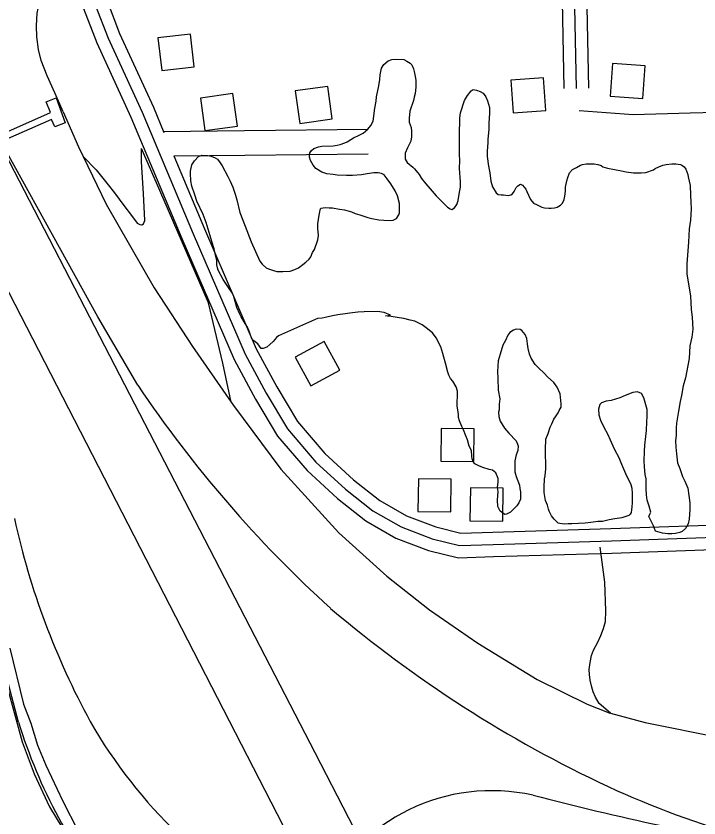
# Model space of a CAD drawing. Extents: x 3313442 to 3351311, y 721974 to 747360.
# Drawn here: x 3326081 to 3326915, y 740626 to 741605 of the extents above; entities that cross this region are included whole.
import ezdxf

# ---------------------------------------------------------------- set-up
doc = ezdxf.new("R2010")
doc.units = 0
for name, color, linetype in [('V-BLDG-OTLN', 7, 'Continuous'), ('V-BRDG-OTLN', 7, 'Continuous'), ('V-ROAD-CNTR', 7, 'Continuous'), ('V-SITE-VEGE', 7, 'Continuous'), ('V-TOPO-SHOR', 7, 'Continuous')]:
    doc.layers.add(name, color=color, linetype=linetype)

msp = doc.modelspace()

# ---------------------------------------------------------------- linework, layer by layer
at = {"layer": 'V-BLDG-OTLN'}
for points in [[(3326254.54, 741578.12), (3326259.12, 741538.38), (3326298.85, 741542.96), (3326294.27, 741582.7)], [(3326809.15, 741546.88), (3326806.28, 741506.99), (3326846.18, 741504.11), (3326849.05, 741544.01)], [(3326727.74, 741489.44), (3326724.99, 741529.35), (3326685.09, 741526.59), (3326687.84, 741486.69)], [(3326467.2, 741479.28), (3326461.68, 741518.9), (3326422.06, 741513.37), (3326427.58, 741473.76)], [(3326351.53, 741470.51), (3326346, 741510.13), (3326306.39, 741504.61), (3326311.91, 741464.99)], [(3326421.98, 741188.72), (3326441.07, 741153.57), (3326476.22, 741172.66), (3326457.13, 741207.81)], [(3326599.7, 741061.56), (3326639.7, 741061.07), (3326640.19, 741101.07), (3326600.19, 741101.56)], [(3326571.71, 741000.15), (3326611.71, 740999.66), (3326612.2, 741039.66), (3326572.21, 741040.15)], [(3326635.21, 740988.99), (3326675.21, 740988.5), (3326675.7, 741028.49), (3326635.7, 741028.98)]]:
    msp.add_lwpolyline(points, close=True, dxfattribs=at)
at = {"layer": 'V-BRDG-OTLN'}
msp.add_lwpolyline([(3325886.78, 741377.06), (3325888.25, 741380.55), (3325888.33, 741385.8), (3325994.29, 741429.94), (3326123.35, 741486.91), (3326118.11, 741500.07), (3326130.49, 741505.11), (3326141.21, 741474.64), (3326128.64, 741469.8), (3326124.61, 741478.64), (3325920.3, 741389.25)], close=True, dxfattribs=at)
at = {"layer": 'V-ROAD-CNTR'}
msp.add_line((3326138.79, 741487.77), (3326137.47, 741490.86), dxfattribs=at)
for points in [[(3325432.52, 742511.85), (3326465.05, 740504.49)], [(3326738.26, 742385.25), (3326743.09, 742193.17), (3326759.23, 741794.11), (3326764.75, 741516.49)], [(3326753.56, 742373.42), (3326758.08, 742193.67), (3326774.23, 741794.56), (3326779.74, 741516.79)], [(3326723.73, 742366.45), (3326728.1, 742192.68), (3326744.24, 741793.65), (3326749.75, 741516.19)], [(3326569.36, 740466.48), (3326446.26, 740705.79), (3326030.26, 741509.41), (3325629.63, 742267.04)], [(3326132.39, 742243.8), (3326141.75, 742245.99), (3326146.96, 741906.77), (3326153.25, 741741.4), (3326163.05, 741672.06), (3326178.11, 741618.67), (3326193.6, 741577.75), (3326235.2, 741487.5), (3326297.52, 741339.07), (3326360.82, 741192.16), (3326386.44, 741144.73), (3326412.63, 741101.07), (3326447.3, 741060.56), (3326483.48, 741027.53), (3326516.65, 741001.16), (3326551.28, 740981.3), (3326588.9, 740966.97), (3326622.58, 740958.75), (3326663.42, 740960.11), (3326807.66, 740964.52), (3327138.71, 740976.03), (3327588.41, 740993.39), (3328226.74, 741012.66)], [(3326156.93, 742234.13), (3326161.96, 741907.17), (3326168.21, 741742.74), (3326177.76, 741675.16), (3326192.37, 741623.37), (3326207.44, 741583.56), (3326248.93, 741493.55), (3326261.84, 741462.81)], [(3326127.03, 742227.15), (3326131.97, 741906.37), (3326138.29, 741740.06), (3326148.34, 741668.96), (3326163.85, 741613.97), (3326179.75, 741571.95), (3326221.47, 741481.46), (3326283.72, 741333.2), (3326347.31, 741185.62), (3326373.4, 741137.3), (3326400.42, 741092.28), (3326436.5, 741050.11), (3326473.74, 741016.1), (3326508.2, 740988.71), (3326544.84, 740967.7), (3326584.43, 740952.61), (3326621.02, 740943.69), (3326663.9, 740945.11), (3326808.15, 740949.53), (3327044.23, 740957.74)], [(3326137.47, 741490.86), (3326128.7, 741511.27), (3326119.42, 741531.99), (3326112.14, 741550.56), (3326108.86, 741563.81), (3326106.56, 741579.44), (3326106.45, 741592.91), (3326107.31, 741608.37), (3326110.74, 741625.84), (3326116.17, 741640.14), (3326123.17, 741657.24), (3326128.8, 741671.55), (3326135.22, 741686.06), (3326144.12, 741708.16)], [(3326229.79, 741154.23), (3326181.01, 741237.74), (3326023.42, 741522.34)], [(3326138.79, 741487.77), (3326157.76, 741445.13), (3326163.46, 741433.23)], [(3326261.4, 741463.86), (3326360.09, 741465.09), (3326510.81, 741466.7)], [(3326163.46, 741433.23), (3326179.19, 741416.97), (3326193.6, 741398.86), (3326201.6, 741389.21), (3326213.02, 741373.65), (3326222.43, 741361.25), (3326229.24, 741352.19), (3326232.23, 741350.43), (3326235, 741349.86), (3326236.97, 741351.06), (3326238.33, 741355.43), (3326236.68, 741388.11), (3326234.39, 741426.72), (3326234.37, 741443.22)], [(3326343.73, 741133.78), (3326333.84, 741181.06), (3326316.01, 741254.82), (3326256.85, 741392.04), (3326234.37, 741443.22)], [(3326163.46, 741433.23), (3326191.21, 741375.26), (3326250.08, 741273.11), (3326296.82, 741201.36), (3326343.73, 741133.78)], [(3326273.9, 741434.08), (3326311.33, 741344.94), (3326374.33, 741198.71), (3326399.48, 741152.15), (3326424.85, 741109.87), (3326458.09, 741071.02), (3326493.21, 741038.95), (3326525.09, 741013.61), (3326557.72, 740994.9), (3326593.36, 740981.32), (3326624.13, 740973.81), (3326662.94, 740975.1), (3326807.17, 740979.51), (3327138.16, 740991.02), (3327578.9, 741008.03)], [(3326273.93, 741434.02), (3326360.44, 741435.09), (3326511.13, 741436.7)], [(3326084.43, 740743.04), (3325942.4, 741281.03)], [(3326343.73, 741133.78), (3326346.73, 741129.45), (3326404.62, 741051.85), (3326475.38, 740973.96), (3326533.66, 740921.14), (3326585.7, 740880.15), (3326644.67, 740839.61), (3326717.34, 740795.22), (3326778.01, 740765), (3326805.04, 740754.32), (3326806.47, 740753.94)], [(3326806.47, 740753.94), (3326792.86, 740765.91), (3326788.24, 740773.6), (3326785.62, 740779.92), (3326783.79, 740785.85), (3326781.73, 740794.55), (3326780.89, 740801.08), (3326780.44, 740807.42), (3326781.76, 740815.75), (3326783.48, 740824.28), (3326785.8, 740831.04), (3326791.07, 740840.79), (3326794.97, 740848.74), (3326798.27, 740857.29), (3326800.58, 740866.03), (3326801.07, 740878.91), (3326799.6, 740913.77), (3326794.07, 740956.57)], [(3326073.76, 740833.39), (3326090.53, 740764.97), (3326099.25, 740741.71), (3326107.71, 740715.04), (3326117.58, 740690.65), (3326138.42, 740646.72), (3326156.63, 740611.03), (3326185.44, 740565.74), (3326211.32, 740531.53), (3326233.13, 740507.24), (3326243.43, 740500.49), (3326261.44, 740489.55), (3326282.89, 740474.35), (3326304.65, 740457.18), (3326317.25, 740446.75), (3326325.84, 740440.56), (3326369.52, 740421), (3326390.96, 740408.09), (3326418.7, 740390.67), (3326469.99, 740344.15), (3326486.35, 740326.35), (3326522.87, 740277.72), (3326575.39, 740185.12)], [(3326068.02, 740795.2), (3326076.75, 740764), (3326088.78, 740719.17), (3326103.37, 740679.99), (3326122.28, 740639.91), (3326144.33, 740603.41), (3326168.27, 740565.99), (3326178.12, 740551.12)], [(3326806.47, 740753.94), (3326848.92, 740742.59), (3326941.99, 740724.12), (3327050.68, 740701.19)]]:
    msp.add_lwpolyline(points, dxfattribs=at)
for centre, radius, start, end in [((3327468.6, 741987.52), 1492.99, 213.92694, 227.77074), ((3326999.02, 741194.36), 941.82, 192.44131, 208.57567), ((3327445.4, 742036.09), 1514.19, 229.65635, 244.93474), ((3326700.69, 740932.65), 644.77, 197.10173, 219.54752), ((3326690.76, 741039.24), 597.02, 209.65236, 243.31651), ((3326661.91, 740428.38), 231.09, 77.4421, 154.58562), ((3327315.66, 741783.42), 1230.39, 245.42234, 262.11148), ((3327648.41, 744261.52), 3727.08, 255.45136, 260.38289)]:
    msp.add_arc(centre, radius, start, end, dxfattribs=at)
at = {"layer": 'V-SITE-VEGE'}
for points in [[(3326453.15, 741370.17), (3326458.83, 741371.35), (3326463.38, 741370.82), (3326467.65, 741370.57), (3326476.19, 741368.93), (3326482.17, 741368.41), (3326490.72, 741365.92), (3326495.01, 741363.96), (3326500.71, 741362.3), (3326504.41, 741360.91), (3326510.4, 741358.97), (3326515.25, 741357.59), (3326524.08, 741356.24), (3326530.05, 741355.72), (3326537.73, 741355.49), (3326541.43, 741355.52), (3326545.4, 741357.55), (3326548.2, 741362.12), (3326549.04, 741364.68), (3326549.27, 741370.94), (3326549.23, 741376.06), (3326546.88, 741385.43), (3326543.99, 741391.38), (3326538.51, 741400.15), (3326534.2, 741406.09), (3326530.46, 741410.89), (3326527.32, 741412.57), (3326523.33, 741413.4), (3326517.93, 741413.35), (3326509.69, 741412.43), (3326502.87, 741410.95), (3326491.79, 741410.3), (3326484.39, 741410.24), (3326473.3, 741410.43), (3326468.46, 741411.25), (3326460.49, 741412.32), (3326454.5, 741414.26), (3326447.07, 741418.75), (3326443.91, 741422.71), (3326440.73, 741428.66), (3326439.56, 741432.63), (3326439.8, 741438.03), (3326441.49, 741440.33), (3326444.6, 741443.19), (3326450.55, 741445.23), (3326454.53, 741446.11), (3326468.18, 741446.23), (3326473.01, 741447.12), (3326476.98, 741448.01), (3326482.37, 741450.04), (3326485.48, 741451.48), (3326490.02, 741454.08), (3326493.13, 741456.1), (3326499.93, 741459.28), (3326504.74, 741461.88), (3326510.68, 741466.76), (3326514.34, 741471.06), (3326517.14, 741476.48), (3326519, 741492.43), (3326520.92, 741500.97), (3326521.17, 741506.09), (3326523.9, 741519.48), (3326525.26, 741527.17), (3326525.5, 741532.87), (3326527.14, 741541.12), (3326529.95, 741545.7), (3326535.32, 741550.01), (3326539.85, 741551.75), (3326545.54, 741552.08), (3326554.36, 741551.58), (3326558.07, 741549.9), (3326562.36, 741547.38), (3326564.08, 741545.12), (3326566.11, 741540.58), (3326567.27, 741537.18), (3326568.46, 741530.93), (3326569.06, 741526.67), (3326569.14, 741517.86), (3326568.35, 741510.17), (3326567.24, 741505.61), (3326566.42, 741501.62), (3326561.69, 741488.79), (3326560.9, 741480.25), (3326560.95, 741475.41), (3326563.56, 741468.61), (3326563.88, 741464.35), (3326563.65, 741457.52), (3326562.84, 741452.11), (3326558.92, 741444.11), (3326556.13, 741437.55), (3326556.19, 741430.15), (3326558.5, 741425.91), (3326565.37, 741420.56), (3326567.38, 741418.3), (3326573.12, 741411.23), (3326576, 741406.71), (3326581.18, 741399.92), (3326586.62, 741393.99), (3326593.81, 741385.24), (3326607.57, 741371.7), (3326611, 741369.45)], [(3326611, 741369.45), (3326613, 741368.61), (3326616.39, 741370.91), (3326619.21, 741374.63), (3326620.87, 741379.76), (3326622.49, 741390.02), (3326623.58, 741396), (3326623.53, 741402.54), (3326622.55, 741418.74), (3326622.75, 741428.41), (3326622.41, 741435.81), (3326622.31, 741447.47), (3326622.54, 741455.43), (3326622.45, 741466.81), (3326622.97, 741472.78), (3326622.9, 741480.75), (3326623.71, 741486.72), (3326628.7, 741501.84), (3326632.35, 741507.84), (3326636.57, 741513.56), (3326639.12, 741515.01)], [(3326639.12, 741515.01), (3326643.11, 741514.47), (3326647.67, 741512.52), (3326651.1, 741510.55), (3326654.55, 741506.03), (3326656.58, 741501.49), (3326658.92, 741493.27), (3326658.98, 741486.44), (3326658.22, 741474.2), (3326658, 741466.53), (3326656.96, 741454.57), (3326656.99, 741450.59), (3326656.22, 741439.78), (3326656.27, 741433.23), (3326657.79, 741421.59), (3326659.28, 741413.64), (3326660.5, 741403.12), (3326662.54, 741396.31), (3326667.15, 741388.95), (3326669.44, 741386.98), (3326673.43, 741386.45), (3326676.27, 741386.47), (3326681.97, 741385.94), (3326685.09, 741386.54), (3326687.07, 741387.98), (3326689.04, 741390.55), (3326691.56, 741395.69), (3326693.53, 741397.7), (3326696.65, 741399.71), (3326699.22, 741398.31), (3326703.24, 741393.51), (3326704.68, 741390.68), (3326709.03, 741381.04), (3326712.48, 741376.52), (3326717.04, 741374.28), (3326722.75, 741371.77), (3326726.17, 741370.94), (3326731.58, 741370.42), (3326734.42, 741370.44), (3326738.4, 741370.76), (3326741.52, 741371.64), (3326745.49, 741373.94), (3326748.03, 741376.52), (3326749.98, 741380.8), (3326751.09, 741384.79), (3326751.89, 741391.06), (3326751.85, 741395.89), (3326753.49, 741403.59), (3326754.6, 741407.86), (3326756.54, 741413.56), (3326760.21, 741417.57), (3326765.02, 741419.89), (3326770.12, 741422.77), (3326772.39, 741423.65), (3326776.93, 741424.25), (3326786.89, 741424.33), (3326791.16, 741423.51), (3326795.15, 741422.41), (3326797.44, 741420.72), (3326800.29, 741420.17), (3326803.14, 741419.34), (3326820.23, 741416.07), (3326825.93, 741414.69), (3326834.75, 741413.62), (3326840.44, 741413.39), (3326843.86, 741413.41), (3326849.83, 741414.03), (3326859.19, 741416.95), (3326861.16, 741418.67), (3326865.7, 741420.98), (3326870.52, 741422.73), (3326874.49, 741423.61), (3326881.59, 741424.52), (3326886.14, 741424.56), (3326891.84, 741423.47), (3326893.84, 741422.63), (3326896.41, 741420.66), (3326898.71, 741418.12), (3326901.04, 741411.31), (3326901.35, 741408.47), (3326903.99, 741397.97), (3326904.37, 741386.03), (3326904.44, 741377.49), (3326905.08, 741369.54), (3326904.05, 741355.59), (3326902.43, 741345.06), (3326901.7, 741328.84), (3326899.92, 741302.38), (3326899.74, 741290.15), (3326904.23, 741262.88), (3326904.92, 741246.96), (3326906.42, 741236.73), (3326907.1, 741222.8), (3326905.76, 741212.83), (3326903.57, 741202.29), (3326902.56, 741186.93), (3326897.92, 741163.29), (3326895.43, 741153.6), (3326893.25, 741141.92), (3326891.6, 741134.51), (3326889.71, 741122.55)], [(3326576.87, 741227.82), (3326567.73, 741232.59), (3326562.32, 741233.68), (3326554.62, 741235.61), (3326548.65, 741236.41), (3326538.96, 741238.32), (3326534.69, 741238.58), (3326532.13, 741239.12), (3326538.1, 741239.74), (3326530.39, 741243.09), (3326522.41, 741244.17), (3326506.21, 741244.04), (3326498.53, 741243.41), (3326488.59, 741242.19), (3326482.91, 741241.29), (3326474.1, 741240.08), (3326467.28, 741238.89), (3326458.48, 741237.11), (3326454.79, 741236.23), (3326449.11, 741235.61), (3326401.5, 741214.47), (3326399.24, 741212.46), (3326395.01, 741207.59), (3326391.06, 741203.86), (3326387.39, 741200.7), (3326382.85, 741198.96), (3326380.58, 741199.23), (3326378.56, 741201.77), (3326376.55, 741204.6), (3326371.69, 741208.26), (3326369.11, 741210.8), (3326367.07, 741216.47), (3326365.9, 741220.16), (3326363.59, 741224.97), (3326360.99, 741229.79), (3326356.09, 741237.71), (3326354.36, 741240.83), (3326350.88, 741249.04), (3326346.78, 741263.8), (3326344.19, 741268.33), (3326340.45, 741273.7), (3326338.14, 741277.38), (3326334.11, 741283.32), (3326328.05, 741294.65), (3326327.17, 741297.49), (3326326.29, 741301.18), (3326326.24, 741306.58), (3326324.47, 741315.1), (3326323, 741320.78), (3326320.08, 741329.85), (3326318.32, 741336.66), (3326313.36, 741352.83), (3326309.58, 741362.47), (3326301.77, 741378.91), (3326299.44, 741386.57), (3326295.66, 741397.06), (3326294.75, 741403.88), (3326294.39, 741412.69), (3326294.37, 741415.54), (3326296.01, 741423.23), (3326299.1, 741428.09), (3326304.18, 741433.53), (3326308.15, 741434.99), (3326315.26, 741434.48), (3326319.54, 741433.66), (3326324.39, 741431.7), (3326326.96, 741430.3), (3326330.41, 741425.78), (3326333, 741421.82), (3326339.93, 741409.08), (3326342.81, 741403.41), (3326345.72, 741396.04), (3326348.92, 741386.4), (3326350.68, 741380.44), (3326354.22, 741365.11), (3326360.89, 741348.38), (3326368.16, 741329.1), (3326378.87, 741305.58), (3326381.46, 741301.91), (3326386.61, 741297.4), (3326389.18, 741296.28), (3326395.46, 741294.34), (3326399.44, 741293.23), (3326406.84, 741293.01), (3326415.65, 741293.65), (3326421.33, 741295.4), (3326426.14, 741297.71), (3326431.23, 741301.45), (3326434.91, 741304.33), (3326438.86, 741308.06), (3326440.83, 741310.92), (3326443.06, 741316.05), (3326445.59, 741320.05), (3326449.48, 741331.75), (3326450.28, 741337.16), (3326449.65, 741345.4), (3326449.6, 741351.08), (3326451.23, 741361.62), (3326452.04, 741365.89), (3326452.31, 741368.17), (3326453.15, 741370.17)], [(3326730.38, 741095.39), (3326733.16, 741103.09), (3326735.12, 741107.08), (3326737.63, 741112.79), (3326739.6, 741115.66), (3326742.69, 741120.51), (3326743.81, 741123.37), (3326746.33, 741127.66), (3326746.58, 741131.64), (3326745.06, 741143.86), (3326741.58, 741152.08), (3326737.56, 741157.73), (3326729.82, 741164.49), (3326725.52, 741169.01), (3326719.21, 741174.93), (3326714.91, 741179.45), (3326709.73, 741187.37), (3326707.98, 741192.19), (3326706.22, 741199.29), (3326705.32, 741204.97), (3326704.7, 741211.5), (3326702.39, 741216.32), (3326698.36, 741221.12), (3326696.37, 741222.24), (3326691.53, 741222.49), (3326688.41, 741221.61), (3326683.88, 741218.45), (3326681.35, 741215.3), (3326678.56, 741208.73), (3326675.19, 741203.02), (3326671.87, 741192.19), (3326669.65, 741184.2), (3326668.62, 741170.83), (3326669.26, 741162.87), (3326669.38, 741148.08), (3326671.45, 741137.58), (3326670.65, 741131.03), (3326670.7, 741124.2), (3326670.16, 741121.35), (3326670.2, 741115.95), (3326671.95, 741110.56), (3326677.43, 741101.79), (3326682.59, 741095.86), (3326691.49, 741086.26), (3326694.09, 741080.31), (3326693.57, 741074.61), (3326691.62, 741069.48), (3326689.97, 741062.07), (3326689.8, 741048.7), (3326691.55, 741042.74), (3326695.62, 741032.26), (3326695.93, 741028.28), (3326696.82, 741024.02), (3326696.89, 741015.2), (3326694.94, 741010.63), (3326692.41, 741006.92), (3326684.51, 740999.17), (3326679.69, 740996.86), (3326677.7, 740996.56), (3326671.98, 741000.5), (3326669.09, 741006.45), (3326668.74, 741014.12), (3326669.51, 741024.65), (3326668.91, 741029.48), (3326669.7, 741036.31), (3326669.67, 741040.58), (3326666.77, 741047.38), (3326662.48, 741050.48), (3326658.78, 741051.3), (3326650.79, 741053.79), (3326645.94, 741055.74), (3326641.09, 741058.55), (3326639.36, 741060.53), (3326637.91, 741064.5), (3326637.31, 741067.62), (3326636.98, 741074.44), (3326634.37, 741080.11), (3326632.04, 741087.49), (3326630.29, 741092.59), (3326627.39, 741099.68), (3326625.36, 741103.93), (3326622.46, 741110.73), (3326621.01, 741114.99), (3326620.98, 741118.68), (3326620.36, 741124.36), (3326619.48, 741128.62), (3326619.42, 741135.17), (3326619.96, 741139.44), (3326619.9, 741147.11), (3326618.43, 741152.51), (3326614.39, 741159.3), (3326611.52, 741162.41), (3326609.22, 741166.37), (3326608.05, 741170.34), (3326605.12, 741181.12), (3326602.18, 741193.05), (3326599.55, 741201.27), (3326594.06, 741212.04), (3326589.46, 741218.26), (3326581.73, 741224.45), (3326576.87, 741227.82)], [(3326889.71, 741122.55), (3326887.27, 741108.02), (3326886.74, 741102.33), (3326886.82, 741092.95), (3326886.02, 741086.68), (3326886.36, 741078.72), (3326887, 741070.48), (3326888.22, 741059.68), (3326891.13, 741052.6), (3326894.33, 741042.95), (3326897.22, 741037.29), (3326900.99, 741028.79), (3326903.41, 741010.89), (3326903.47, 741002.64), (3326902.43, 740990.97), (3326901.34, 740984.99), (3326897.97, 740979.28), (3326894.02, 740975.83), (3326891.19, 740974.39), (3326885.79, 740973.2), (3326881.53, 740972.89), (3326876.41, 740973.13), (3326869.86, 740973.93), (3326861.59, 740976.14), (3326859.27, 740982.66), (3326853.49, 740994.28), (3326854.6, 740997.13), (3326856, 740999.42), (3326853.95, 741006.79), (3326851.33, 741013.88), (3326850.43, 741020.7), (3326850.08, 741028.38), (3326849.99, 741040.04), (3326849.09, 741045.15), (3326848.17, 741054.53), (3326847.82, 741062.2), (3326848.01, 741073.3), (3326848.52, 741080.98), (3326849.86, 741091.51), (3326850.36, 741099.2), (3326850.85, 741109.72), (3326851.37, 741115.98), (3326851.3, 741124.8), (3326850.7, 741127.64), (3326847.2, 741138.99), (3326844.6, 741144.09), (3326839.75, 741146.04), (3326834.07, 741145.42), (3326824.71, 741141.65), (3326817.91, 741138.75), (3326807.41, 741135.82), (3326801.45, 741134.64), (3326795.77, 741132.89), (3326793.8, 741130.6), (3326791.85, 741124.89), (3326792.19, 741118.35), (3326794.52, 741111.55), (3326798, 741103.89), (3326803.2, 741093.98), (3326806.38, 741087.47), (3326809.28, 741080.38), (3326811.31, 741075.84), (3326816.79, 741066.22), (3326819.98, 741058), (3326824.91, 741046.38), (3326831.56, 741033.06), (3326832.73, 741028.52), (3326833.06, 741022.27), (3326833.1, 741017.72), (3326832.88, 741010.6), (3326832.63, 741006.06), (3326832.09, 741002.07), (3326831.83, 740998.94), (3326830.71, 740996.94), (3326829.01, 740995.5), (3326820.51, 740992.3), (3326811.99, 740991.1), (3326804.89, 740989.9), (3326796.94, 740988.13), (3326790.97, 740987.8), (3326782.44, 740986.88), (3326775.62, 740985.97), (3326759.42, 740984.99), (3326755.16, 740984.95), (3326750.61, 740984.63), (3326744.63, 740985.44), (3326742.63, 740985.99), (3326737.76, 740990.79), (3326734.6, 740994.74), (3326731.71, 741000.41), (3326731.12, 741002.96), (3326729.66, 741008.07), (3326727.34, 741013.45), (3326725.84, 741023.4), (3326725.78, 741029.94), (3326725.98, 741040.18), (3326726.81, 741043.6), (3326727.59, 741052.42), (3326727.41, 741075.74), (3326727.59, 741088.26), (3326730.38, 741095.39)]]:
    msp.add_lwpolyline(points, dxfattribs=at)
at = {"layer": 'V-TOPO-SHOR'}
msp.add_lwpolyline([(3326768.32, 741489.61), (3326834.31, 741484.8), (3326904.01, 741486.55), (3326935.1, 741487.39), (3326944.51, 741487.66)], dxfattribs=at)

doc.saveas('drawing.dxf')
